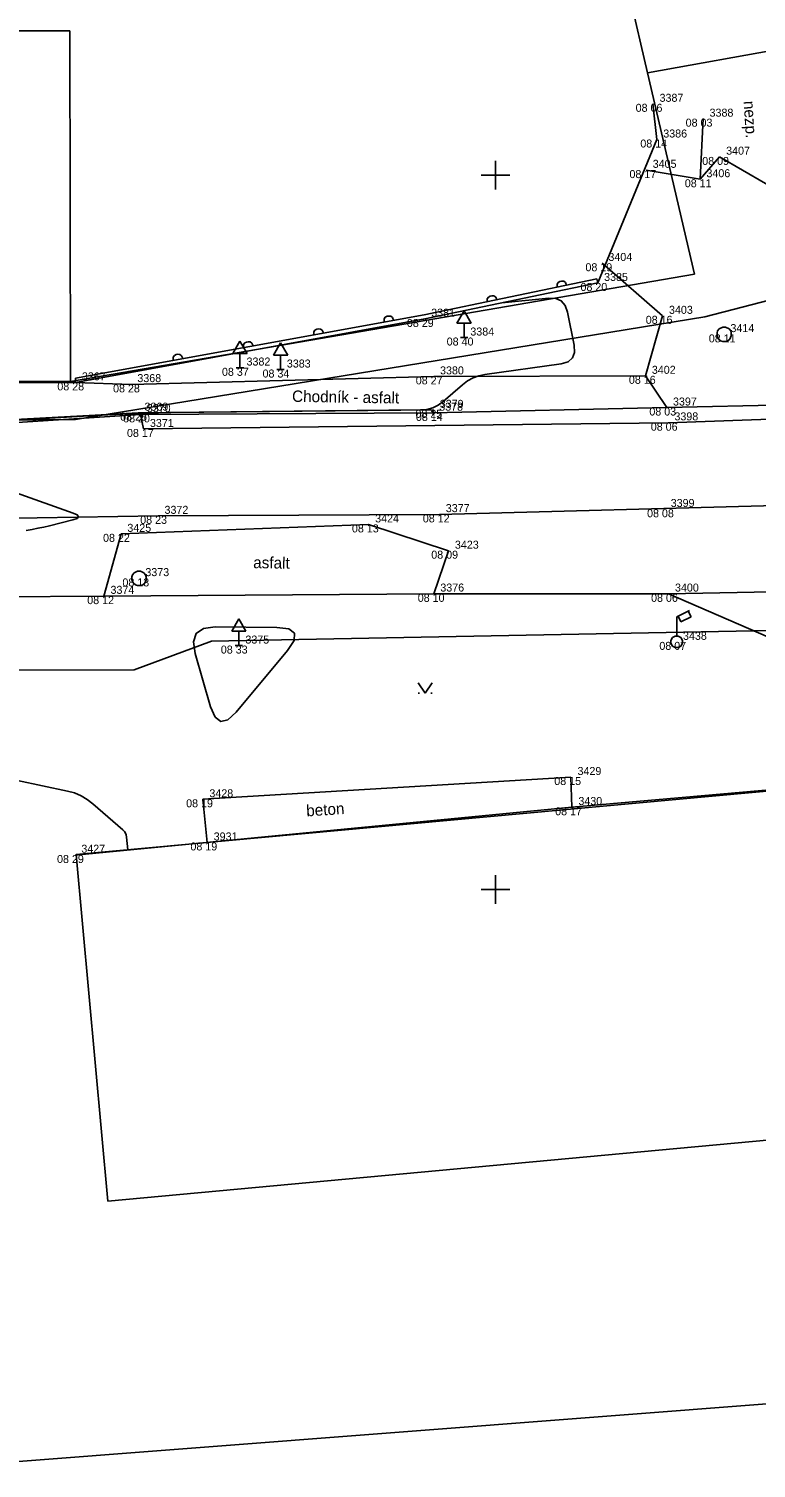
# Model space of a CAD drawing. Extents: x -703403 to -701924, y -1022520 to -1021856.
# Drawn here: x -702566.3 to -702540.9, y -1022370.2 to -1022319.9 of the extents above; entities that cross this region are included whole.
import ezdxf

# ---------------------------------------------------------------- set-up
doc = ezdxf.new("R2010")
doc.units = 0
for name, color, linetype in [('Ex_Minor Contours', 7, 'Continuous'), ('Z_body', 7, 'Continuous'), ('Z_body_cisla', 7, 'Continuous'), ('Z_body_vysky_redukovane', 7, 'Continuous'), ('Z_budova', 7, 'Continuous'), ('Z_cesta', 7, 'Continuous'), ('Z_chodnik', 7, 'Continuous'), ('Z_dopravni_znacky', 7, 'Continuous'), ('Z_hektometricka_sit', 7, 'Continuous'), ('Z_katastr_hranice', 7, 'Continuous'), ('Z_komunikace', 7, 'Continuous'), ('Z_komunikace_osa', 7, 'Continuous'), ('Z_obruba', 7, 'Continuous'), ('Z_ploty', 7, 'Continuous'), ('Z_ploty_znacky', 7, 'Continuous'), ('Z_popisy', 7, 'Continuous'), ('Z_rozhranni', 7, 'Continuous'), ('Z_site_kanalizace_znaky', 7, 'Continuous'), ('Z_site_vo_znaky', 7, 'Continuous'), ('Z_vstupy', 7, 'Continuous'), ('Z_znaky_kultur', 7, 'Continuous')]:
    doc.layers.add(name, color=color, linetype=linetype)

# ---------------------------------------------------------------- blocks, each defined once
blk = doc.blocks.new('POINT_DISPLAY')
blk.add_line((0, 0), (0, 0))
blk = doc.blocks.new('Z13')
for p, q in [((0, 0.88), (0.45, 1.1)), ((0.4, 1.07), (0.5, 0.88)), ((0, 0.2), (0, 0.88)), ((0.15, 0.7), (0.05, 0.9)), ((0.5, 0.88), (0.15, 0.7)), ((-0.2, 0.05), (-0.15, 0.15)), ((-0.2, -0.05), (-0.2, 0.05)), ((-0.15, 0.15), (-0.05, 0.2)), ((-0.05, 0.2), (0.05, 0.2)), ((0.05, 0.2), (0.15, 0.15)), ((0.15, 0.15), (0.2, 0.05)), ((0.2, 0.05), (0.2, -0.05)), ((-0.15, -0.15), (-0.2, -0.05)), ((-0.05, -0.2), (-0.15, -0.15)), ((0.05, -0.2), (-0.05, -0.2)), ((0.15, -0.15), (0.05, -0.2)), ((0.2, -0.05), (0.15, -0.15))]:
    blk.add_line(p, q)
blk = doc.blocks.new('Z620')
for p, q in [((-0.25, 0.05), (-0.23, 0.13)), ((-0.25, -0.05), (-0.25, 0.05)), ((-0.23, 0.13), (-0.17, 0.2)), ((-0.17, 0.2), (-0.05, 0.25)), ((-0.05, 0.25), (0.05, 0.25)), ((0.05, 0.25), (0.17, 0.2)), ((0.17, 0.2), (0.23, 0.13)), ((0.23, 0.13), (0.25, 0.05)), ((0.25, 0.05), (0.25, -0.05)), ((-0.2, -0.17), (-0.25, -0.05)), ((-0.13, -0.23), (-0.2, -0.17)), ((-0.05, -0.25), (-0.13, -0.23)), ((0.05, -0.25), (-0.05, -0.25)), ((0.13, -0.23), (0.05, -0.25)), ((0.2, -0.17), (0.13, -0.23)), ((0.25, -0.05), (0.2, -0.17))]:
    blk.add_line(p, q)
blk = doc.blocks.new('Z527')
for p, q in [((0, 0.93), (-0.25, 0.5)), ((0.25, 0.5), (0, 0.93)), ((-0.25, 0.5), (0.25, 0.5)), ((-0.13, 0), (0.13, 0)), ((0, 0), (0, 0.5))]:
    blk.add_line(p, q)
blk = doc.blocks.new('Z216')
for p, q in [((-0.17, 0), (-0.15, 0.1)), ((-0.15, 0.1), (-0.1, 0.15)), ((-0.1, 0.15), (-0.03, 0.17)), ((-0.03, 0.17), (0.03, 0.17)), ((0.03, 0.17), (0.1, 0.15)), ((0.1, 0.15), (0.15, 0.1)), ((0.15, 0.1), (0.17, 0))]:
    blk.add_line(p, q)
blk = doc.blocks.new('Z314')
for p, q in [((-0.25, 0.17), (0, -0.2)), ((0, -0.2), (0.25, 0.17)), ((-0.25, -0.2), (-0.2, -0.2)), ((0.2, -0.2), (0.25, -0.2))]:
    blk.add_line(p, q)

msp = doc.modelspace()

# ---------------------------------------------------------------- linework, layer by layer
at = {"layer": 'Ex_Minor Contours'}
for points in [[(-702549.781, -1022329.47), (-702548.138, -1022329.303), (-702547.891, -1022329.313), (-702547.7, -1022329.396), (-702547.563, -1022329.555), (-702547.481, -1022329.787), (-702547.246, -1022330.95), (-702547.232, -1022331.203), (-702547.303, -1022331.396), (-702547.461, -1022331.527), (-702547.705, -1022331.598), (-702550.369, -1022331.974), (-702550.584, -1022332.019), (-702550.787, -1022332.094), (-702550.976, -1022332.197), (-702551.152, -1022332.33), (-702551.831, -1022332.917), (-702552.007, -1022333.045), (-702552.197, -1022333.138), (-702552.401, -1022333.194), (-702552.619, -1022333.214), (-702560.367, -1022333.289), (-702561.433, -1022333.306), (-702562.499, -1022333.337), (-702563.564, -1022333.381), (-702564.629, -1022333.439), (-702569.905, -1022333.758)], [(-702566.77, -1022336.118), (-702564.78, -1022336.821), (-702564.633, -1022336.888), (-702564.585, -1022336.951), (-702564.638, -1022337.008), (-702564.791, -1022337.062), (-702565.601, -1022337.265), (-702565.804, -1022337.313), (-702566.008, -1022337.357), (-702566.213, -1022337.395), (-702566.419, -1022337.429)], [(-702571.702, -1022342.978), (-702571.455, -1022343.977), (-702571.4, -1022344.131), (-702571.315, -1022344.261), (-702571.201, -1022344.367), (-702571.059, -1022344.448), (-702568.177, -1022345.713), (-702567.823, -1022345.858), (-702567.462, -1022345.984), (-702567.096, -1022346.091), (-702566.724, -1022346.18), (-702564.975, -1022346.551), (-702564.731, -1022346.619), (-702564.501, -1022346.716), (-702564.286, -1022346.842), (-702564.085, -1022346.996), (-702563.036, -1022347.911), (-702562.985, -1022347.963), (-702562.947, -1022348.023), (-702562.921, -1022348.089), (-702562.907, -1022348.161), (-702562.862, -1022348.612)]]:
    msp.add_lwpolyline(points, dxfattribs=at)
msp.add_lwpolyline([(-702560.566, -1022341.326), (-702560.468, -1022341.036), (-702560.215, -1022340.863), (-702559.807, -1022340.808), (-702557.65, -1022340.823), (-702557.236, -1022340.876), (-702557.036, -1022341.029), (-702557.049, -1022341.28), (-702557.276, -1022341.631), (-702559.077, -1022343.789), (-702559.367, -1022344.056), (-702559.612, -1022344.115), (-702559.813, -1022343.963), (-702559.97, -1022343.601), (-702560.509, -1022341.734)], close=True, dxfattribs=at)
at = {"layer": 'Z_budova'}
for p, q in [((-702570.91, -1022332.27), (-702564.7, -1022332.25)), ((-702564.7, -1022332.25), (-702564.7, -1022332.1)), ((-702547.33, -1022347.12), (-702534.22, -1022345.97)), ((-702564.71, -1022348.79), (-702547.33, -1022347.12))]:
    msp.add_line(p, q, dxfattribs=at)
at = {"layer": 'Z_cesta'}
msp.add_line((-702542.74, -1022323.02), (-702542.84, -1022325.14), dxfattribs=at)
at = {"layer": 'Z_chodnik'}
for p, q in [((-702562.75, -1022332.32), (-702564.7, -1022332.25)), ((-702562.75, -1022332.32), (-702552.16, -1022332.04)), ((-702552.16, -1022332.04), (-702544.75, -1022332.02)), ((-702544.75, -1022332.02), (-702544.01, -1022333.13))]:
    msp.add_line(p, q, dxfattribs=at)
at = {"layer": 'Z_hektometricka_sit'}
for p, q in [((-702550, -1022324.5), (-702550, -1022325.5)), ((-702550.5, -1022325), (-702549.5, -1022325)), ((-702550, -1022349.5), (-702550, -1022350.5)), ((-702550.5, -1022350), (-702549.5, -1022350))]:
    msp.add_line(p, q, dxfattribs=at)
at = {"layer": 'Z_katastr_hranice'}
for p, q in [((-702544.68, -1022321.42), (-702545.94, -1022316.01)), ((-702544.68, -1022321.42), (-702535.71, -1022319.8)), ((-702564.89, -1022319.95), (-702602.03, -1022319.98)), ((-702564.87, -1022332.22), (-702564.89, -1022319.95)), ((-702543.04, -1022328.46), (-702544.68, -1022321.42)), ((-702532.59, -1022327.36), (-702542.68, -1022329.95)), ((-702564.87, -1022332.22), (-702543.04, -1022328.46)), ((-702542.68, -1022329.95), (-702564.69, -1022333.55)), ((-702601.94, -1022332.26), (-702564.87, -1022332.22)), ((-702564.69, -1022333.55), (-702635.1, -1022334.22)), ((-702512.42, -1022340.39), (-702559.94, -1022341.31)), ((-702559.94, -1022341.31), (-702562.64, -1022342.31)), ((-702562.64, -1022342.31), (-702571.64, -1022342.32)), ((-702517.15, -1022344.42), (-702564.67, -1022348.77)), ((-702564.67, -1022348.77), (-702563.56, -1022360.91)), ((-702563.56, -1022360.91), (-702516.05, -1022356.51)), ((-702569.75, -1022370.25), (-702510.28, -1022365.66))]:
    msp.add_line(p, q, dxfattribs=at)
at = {"layer": 'Z_komunikace'}
for p, q in [((-702544.73, -1022324.82), (-702542.84, -1022325.14)), ((-702542.84, -1022325.14), (-702542.16, -1022324.36)), ((-702542.16, -1022324.36), (-702539.26, -1022326.04)), ((-702544.16, -1022329.92), (-702546.27, -1022328.08)), ((-702544.16, -1022329.92), (-702544.75, -1022332.02)), ((-702528.09, -1022332.77), (-702544.01, -1022333.13)), ((-702571.03, -1022333.93), (-702562.42, -1022333.37)), ((-702562.42, -1022333.37), (-702552.2, -1022333.32)), ((-702552.2, -1022333.32), (-702544.01, -1022333.13)), ((-702543.95, -1022339.65), (-702528.4, -1022339.35)), ((-702571.22, -1022339.78), (-702563.7, -1022339.73)), ((-702563.7, -1022339.73), (-702552.16, -1022339.65)), ((-702552.16, -1022339.65), (-702543.95, -1022339.65))]:
    msp.add_line(p, q, dxfattribs=at)
at = {"layer": 'Z_komunikace_osa'}
for p, q in [((-702551.96, -1022336.87), (-702528.07, -1022336.23)), ((-702570.85, -1022337.06), (-702561.8, -1022336.92)), ((-702561.8, -1022336.92), (-702551.96, -1022336.87))]:
    msp.add_line(p, q, dxfattribs=at)
at = {"layer": 'Z_obruba'}
for p, q in [((-702571.01, -1022333.79), (-702562.5, -1022333.31)), ((-702562.5, -1022333.31), (-702552.17, -1022333.21)), ((-702552.17, -1022333.21), (-702552.2, -1022333.32))]:
    msp.add_line(p, q, dxfattribs=at)
at = {"layer": 'Z_ploty'}
for p, q in [((-702546.45, -1022328.63), (-702552.5, -1022329.88)), ((-702546.42, -1022328.77), (-702552.47, -1022330.03)), ((-702546.42, -1022328.77), (-702546.45, -1022328.63)), ((-702552.5, -1022329.88), (-702564.7, -1022332.1)), ((-702552.47, -1022330.03), (-702564.7, -1022332.25))]:
    msp.add_line(p, q, dxfattribs=at)
at = {"layer": 'Z_rozhranni'}
for p, q in [((-702562.31, -1022333.88), (-702562.42, -1022333.37)), ((-702543.96, -1022333.66), (-702527.93, -1022333.08)), ((-702562.31, -1022333.88), (-702543.96, -1022333.66)), ((-702554.44, -1022337.22), (-702563.1, -1022337.55)), ((-702551.64, -1022338.14), (-702554.44, -1022337.22)), ((-702563.7, -1022339.73), (-702563.1, -1022337.55)), ((-702551.64, -1022338.14), (-702552.16, -1022339.65)), ((-702539.16, -1022341.73), (-702543.95, -1022339.65)), ((-702560.24, -1022346.84), (-702547.36, -1022346.06)), ((-702547.36, -1022346.06), (-702547.33, -1022347.12)), ((-702560.24, -1022346.84), (-702560.09, -1022348.35))]:
    msp.add_line(p, q, dxfattribs=at)
at = {"layer": 'Z_vstupy'}
for p, q in [((-702544.35, -1022323.75), (-702544.49, -1022322.5)), ((-702546.42, -1022328.77), (-702544.35, -1022323.75))]:
    msp.add_line(p, q, dxfattribs=at)

# ---------------------------------------------------------------- block references
at = {"layer": 'Z_body'}
for p in [(-702544.49, -1022322.5), (-702542.74, -1022323.02), (-702544.35, -1022323.75), (-702544.73, -1022324.82), (-702542.16, -1022324.36), (-702542.84, -1022325.14), (-702546.27, -1022328.08), (-702546.42, -1022328.77), (-702552.47, -1022330.03), (-702544.16, -1022329.92), (-702551.1, -1022330.68), (-702542, -1022330.57), (-702558.94, -1022331.74), (-702557.52, -1022331.8), (-702564.7, -1022332.25), (-702562.75, -1022332.32), (-702552.16, -1022332.04), (-702544.75, -1022332.02), (-702562.5, -1022333.31), (-702562.42, -1022333.37), (-702552.2, -1022333.32), (-702552.17, -1022333.21), (-702544.01, -1022333.13), (-702562.31, -1022333.88), (-702543.96, -1022333.66), (-702561.8, -1022336.92), (-702551.96, -1022336.87), (-702544.09, -1022336.69), (-702554.44, -1022337.22), (-702563.1, -1022337.55), (-702551.64, -1022338.14), (-702562.47, -1022339.11), (-702563.7, -1022339.73), (-702552.16, -1022339.65), (-702543.95, -1022339.65), (-702558.98, -1022341.46), (-702543.66, -1022341.33), (-702547.36, -1022346.06), (-702560.24, -1022346.84), (-702547.33, -1022347.12), (-702560.09, -1022348.35), (-702564.71, -1022348.79)]:
    msp.add_blockref('POINT_DISPLAY', p, dxfattribs=at)
at = {"layer": 'Z_dopravni_znacky'}
for p in [(-702551.1, -1022330.68), (-702558.94, -1022331.74), (-702557.52, -1022331.8), (-702558.98, -1022341.46)]:
    msp.add_blockref('Z527', p, dxfattribs=at)
at = {"layer": 'Z_ploty_znacky'}
for p, rotation in [((-702547.68, -1022328.88), 11.699999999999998), ((-702550.12, -1022329.39), 11.699999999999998), ((-702556.19, -1022330.55), 10.3), ((-702553.73, -1022330.1), 10.3), ((-702558.65, -1022331), 10.3), ((-702561.11, -1022331.44), 10.3)]:
    msp.add_blockref('Z216', p, dxfattribs=dict(at, rotation=rotation))
at = {"layer": 'Z_site_kanalizace_znaky'}
for p in [(-702542, -1022330.57), (-702562.47, -1022339.11)]:
    msp.add_blockref('Z620', p, dxfattribs=at)
at = {"layer": 'Z_site_vo_znaky'}
msp.add_blockref('Z13', (-702543.66, -1022341.33), dxfattribs=at)
at = {"layer": 'Z_znaky_kultur'}
msp.add_blockref('Z314', (-702552.46, -1022342.93), dxfattribs=at)

# ---------------------------------------------------------------- texts
at = {"layer": 'Z_body_cisla'}
for s, p in [('3387', (-702544.26, -1022322.43)), ('3388', (-702542.51, -1022322.95)), ('3386', (-702544.13, -1022323.68)), ('3407', (-702541.93, -1022324.28)), ('3405', (-702544.5, -1022324.74)), ('3406', (-702542.62, -1022325.07)), ('3404', (-702546.05, -1022328)), ('3385', (-702546.2, -1022328.7)), ('3381', (-702552.25, -1022329.95)), ('3403', (-702543.93, -1022329.85)), ('3384', (-702550.88, -1022330.61)), ('3414', (-702541.78, -1022330.49)), ('3382', (-702558.71, -1022331.66)), ('3367', (-702564.47, -1022332.18)), ('3383', (-702557.3, -1022331.73)), ('3380', (-702551.94, -1022331.97)), ('3402', (-702544.53, -1022331.95)), ('3368', (-702562.53, -1022332.24)), ('3379', (-702551.95, -1022333.14)), ('3397', (-702543.79, -1022333.06)), ('3369', (-702562.28, -1022333.24)), ('3370', (-702562.2, -1022333.29)), ('3378', (-702551.97, -1022333.24)), ('3398', (-702543.74, -1022333.58)), ('3371', (-702562.09, -1022333.81)), ('3399', (-702543.87, -1022336.61)), ('3372', (-702561.58, -1022336.85)), ('3424', (-702554.21, -1022337.15)), ('3377', (-702551.74, -1022336.79)), ('3425', (-702562.88, -1022337.48)), ('3423', (-702551.42, -1022338.07)), ('3373', (-702562.25, -1022339.03)), ('3374', (-702563.47, -1022339.65)), ('3376', (-702551.93, -1022339.57)), ('3400', (-702543.72, -1022339.57)), ('3438', (-702543.44, -1022341.26)), ('3375', (-702558.75, -1022341.39)), ('3429', (-702547.13, -1022345.99)), ('3428', (-702560.01, -1022346.77)), ('3430', (-702547.1, -1022347.04)), ('3931', (-702559.86, -1022348.28)), ('3427', (-702564.49, -1022348.71))]:
    msp.add_text(s, height=0.28, dxfattribs=at).set_placement(p)
at = {"layer": 'Z_body_vysky_redukovane'}
for s, p in [('08 06', (-702545.097, -1022322.78)), ('08 03', (-702543.347, -1022323.3)), ('08 14', (-702544.933, -1022324.03)), ('08 17', (-702545.313, -1022325.1)), ('08 09', (-702542.767, -1022324.64)), ('08 11', (-702543.377, -1022325.42)), ('08 19', (-702546.853, -1022328.36)), ('08 20', (-702547.027, -1022329.05)), ('08 29', (-702553.1, -1022330.31)), ('08 16', (-702544.743, -1022330.2)), ('08 40', (-702551.707, -1022330.96)), ('08 11', (-702542.537, -1022330.85)), ('08 37', (-702559.57, -1022332.02)), ('08 34', (-702558.15, -1022332.08)), ('08 28', (-702565.33, -1022332.53)), ('08 28', (-702563.38, -1022332.6)), ('08 27', (-702552.79, -1022332.32)), ('08 16', (-702545.333, -1022332.3)), ('08 25', (-702563.13, -1022333.59)), ('08 20', (-702563.027, -1022333.65)), ('08 25', (-702552.8, -1022333.49)), ('08 14', (-702552.783, -1022333.6)), ('08 03', (-702544.617, -1022333.41)), ('08 17', (-702562.893, -1022334.16)), ('08 06', (-702544.567, -1022333.94)), ('08 23', (-702562.43, -1022337.2)), ('08 12', (-702552.543, -1022337.15)), ('08 08', (-702544.697, -1022336.97)), ('08 13', (-702555.023, -1022337.5)), ('08 22', (-702563.73, -1022337.83)), ('08 09', (-702552.247, -1022338.42)), ('08 13', (-702563.053, -1022339.39)), ('08 12', (-702564.283, -1022340.01)), ('08 10', (-702552.72, -1022339.93)), ('08 06', (-702544.557, -1022339.93)), ('08 33', (-702559.61, -1022341.74)), ('08 07', (-702544.267, -1022341.61)), ('08 15', (-702547.943, -1022346.34)), ('08 19', (-702560.823, -1022347.12)), ('08 17', (-702547.913, -1022347.4)), ('08 19', (-702560.673, -1022348.63)), ('08 29', (-702565.34, -1022349.07))]:
    msp.add_text(s, height=0.28, dxfattribs=at).set_placement(p)
at = {"layer": 'Z_popisy'}
for s, rotation, p in [('nezp.', 273.6, (-702541.32, -1022322.41)), ('Chodník - asfalt', 359.1, (-702557.12, -1022332.93)), ('asfalt', 359.1, (-702558.48, -1022338.75)), ('beton', 3.6, (-702556.61, -1022347.44))]:
    msp.add_text(s, height=0.4, rotation=rotation, dxfattribs=at).set_placement(p)

doc.saveas('drawing.dxf')
